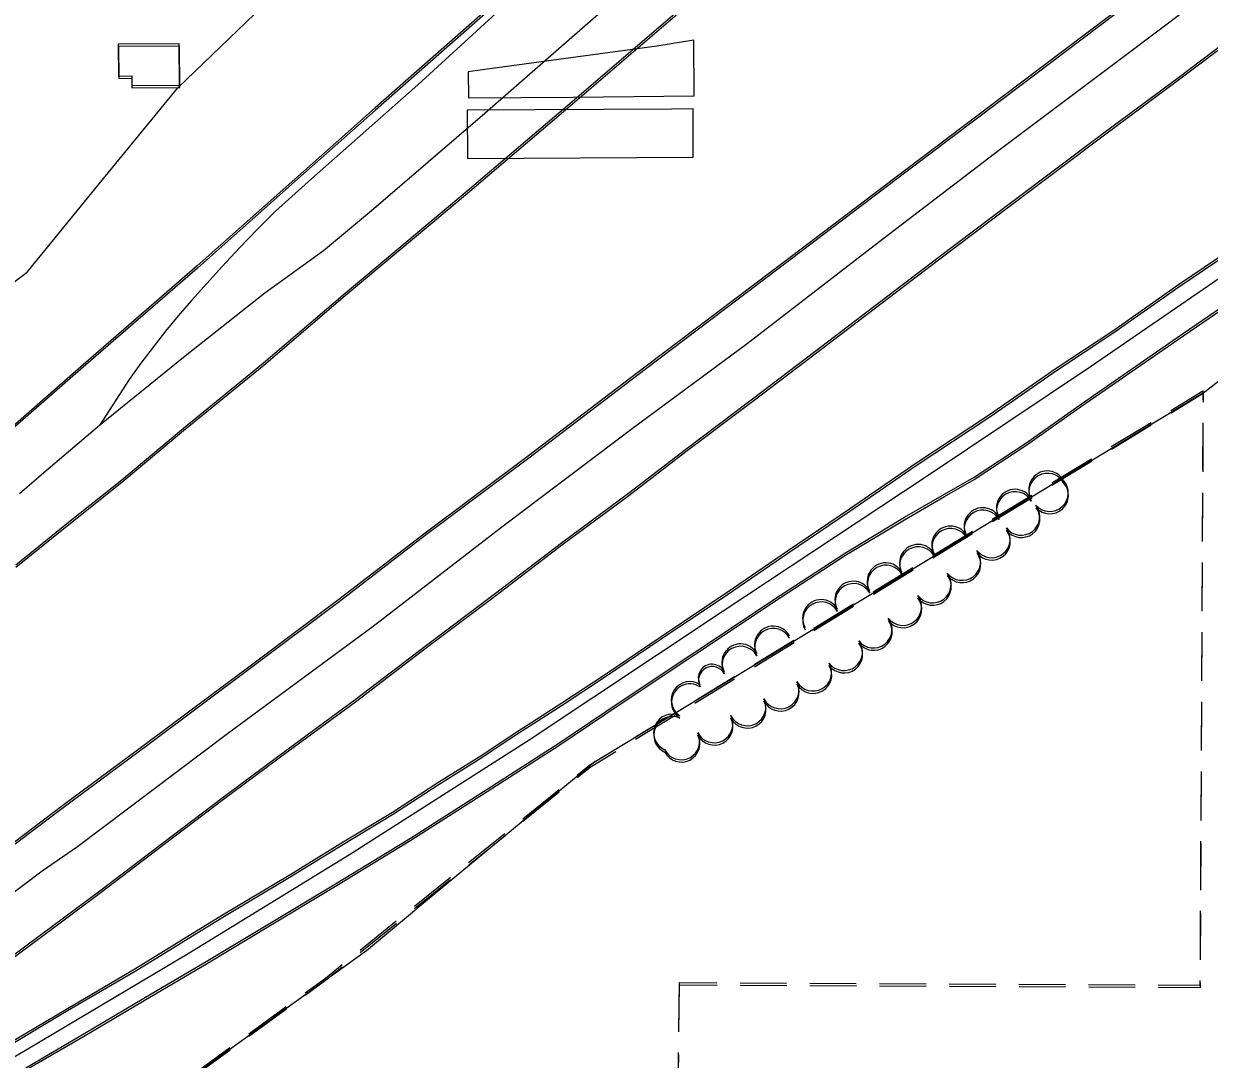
# Model space of a CAD drawing. Extents: x -25029 to 2274964, y -81170 to 687028.
# Drawn here: x 8130 to 8768, y -65956 to -65399 of the extents above; entities that cross this region are included whole.
import ezdxf

# ---------------------------------------------------------------- set-up
doc = ezdxf.new("R2010")
doc.units = 0
for name, color, linetype in [('81911BEA - RW_X_Fee_RW', 7, 'Continuous'), ('AP_X_Misc', 7, 'Continuous'), ('BLDG', 7, 'Continuous'), ('GE_X_CL_2000', 7, 'Continuous'), ('INTERSTATE', 7, 'Continuous'), ('RECREATION', 7, 'Continuous'), ('TREES', 7, 'Continuous')]:
    doc.layers.add(name, color=color, linetype=linetype)

msp = doc.modelspace()

# ---------------------------------------------------------------- linework, layer by layer
at = {"layer": '81911BEA - RW_X_Fee_RW'}
for p, q in [((8269.67, -65378.83), (8213.04, -65433.23)), ((8066.46, -65581.77), (8132.04, -65532.42)), ((8765.88, -65596.62), (8816.97, -65556.48)), ((8437.52, -65795.65), (8765.88, -65596.62)), ((8314.49, -65897.52), (8264.12, -65933.76))]:
    msp.add_line(p, q, dxfattribs=at)
for points in [[(8132.04, -65532.42), (8172.37, -65483.04), (8213.04, -65433.23)], [(8437.52, -65795.65), (8401.91, -65825.14), (8342.24, -65874.54), (8340.33, -65876.13), (8314.49, -65897.52)], [(8127.04, -66032.4), (8195.58, -65983.08), (8264.12, -65933.76)]]:
    msp.add_lwpolyline(points, dxfattribs=at)
at = {"layer": 'AP_X_Misc'}
for points in [[(8369.3, -65424.64), (8369.38, -65438.64), (8425.68, -65438.31), (8490.91, -65437.55), (8490.73, -65407.58), (8470.83, -65410.8), (8403.28, -65420.01), (8378.23, -65423.42)], [(8368.72, -65445.36), (8368.87, -65471.36), (8490.4, -65470.64), (8490.32, -65456.59), (8490.26, -65444.64), (8478.66, -65444.71)]]:
    msp.add_lwpolyline(points, close=True, dxfattribs=at)
at = {"layer": 'BLDG'}
for points in [[(8181.1, -65426.96), (8188.21, -65426.89), (8188.25, -65431.99), (8213.93, -65431.79), (8213.76, -65409.57), (8180.97, -65409.83)], [(8181.22, -65428.17), (8188.33, -65428.11), (8188.37, -65433.21), (8214.05, -65433.01), (8213.88, -65410.79), (8181.09, -65411.04)]]:
    msp.add_lwpolyline(points, close=True, dxfattribs=at)
at = {"layer": 'GE_X_CL_2000'}
for points in [[(8077.13, -65902), (8140.04, -65854.6), (8159.12, -65841.39), (8239.69, -65780.73), (8318.21, -65722.93), (8388.14, -65668.99), (8458.26, -65616.07), (8519.35, -65570.89), (8590.09, -65516.33), (8655.5, -65466.27), (8723.77, -65415.18), (8784.69, -65369.06), (8850.02, -65320.23), (8885.02, -65294.16), (8890.56, -65290.01), (8930.36, -65260.13), (8976.65, -65225.39), (9038.89, -65179.24), (9062.07, -65161.78), (9130.14, -65110.7), (9194.93, -65060.41)], [(8766.59, -65103.37), (8695.58, -65167.49), (8635.4, -65220.85), (8600.84, -65252.17), (8588.6, -65263.26), (8571.89, -65278.41), (8557.58, -65290.85), (8509.58, -65332.58), (8457.85, -65377.22), (8446.42, -65387.49), (8378.24, -65447.15), (8317.32, -65499.37), (8291.48, -65520.91), (8259.78, -65543.68), (8216.93, -65577.72), (8170.85, -65614.87)], [(8392.68, -65385.25), (8342.22, -65431.68), (8285.05, -65482.26), (8265.63, -65499.59), (8255.86, -65509.38), (8246.25, -65519.33), (8236.81, -65529.44), (8220.31, -65547.74), (8213.26, -65555.94), (8206.39, -65564.29), (8199.71, -65572.78), (8193.22, -65581.42), (8186.92, -65590.21), (8170.85, -65614.87)], [(7569.87, -66209.46), (7667.77, -66185.96), (7702.77, -66171.9), (7732.19, -66157.8), (7797.98, -66126.28), (7862.11, -66094.97), (7939.78, -66056.04), (7997.49, -66027.11), (8062.45, -65991.27), (8133.22, -65949.8), (8218.68, -65898.96), (8305.41, -65845.77), (8402.13, -65784.04), (8505.92, -65715), (8615.66, -65642.4), (8704.07, -65583.26), (8773.9, -65535.4), (8851.93, -65480.93), (8952.68, -65410.78), (8954.26, -65409.66)], [(8170.85, -65614.87), (8139.67, -65641.47), (8127.76, -65651.67)]]:
    msp.add_lwpolyline(points, dxfattribs=at)
at = {"layer": 'INTERSTATE'}
for points in [[(8125.81, -65689.91), (8155.18, -65666.26), (8182.89, -65644.18), (8216.04, -65616.4), (8259.14, -65581.21), (8303.06, -65543.73), (8368.77, -65488.64), (8424, -65441.75), (8484.29, -65390), (8524.02, -65355.03), (8598.46, -65290.38), (8660.22, -65233.82), (8711.43, -65188.5), (8780.16, -65125.33), (8856.29, -65055.19)], [(8125.9, -65691.12), (8155.27, -65667.47), (8182.98, -65645.4), (8216.13, -65617.62), (8259.24, -65582.43), (8303.16, -65544.96), (8368.88, -65489.88), (8424.12, -65442.99), (8484.41, -65391.25), (8524.15, -65356.29), (8598.59, -65291.65), (8660.36, -65235.09), (8711.58, -65189.78), (8780.31, -65126.62), (8856.45, -65056.49)], [(9120.14, -65088.27), (9059.26, -65134.53), (8987.96, -65188.42), (8916.8, -65242.38), (8834.08, -65305.26), (8748.73, -65368.57), (8666.45, -65430.71), (8605.45, -65476.82), (8542.47, -65524.64), (8464.33, -65583.53), (8401.79, -65631.24), (8346.06, -65672.89), (8299.71, -65708.56), (8253.31, -65743.42), (8196.96, -65785.48), (8150.5, -65819.91), (8104.85, -65854.41), (8052.21, -65892.84), (8009.29, -65922.69), (7971.97, -65948.5), (7911, -65988.34), (7835.87, -66034.42), (7787.08, -66062.8), (7747.04, -66085.26)], [(9120.3, -65089.6), (9059.41, -65135.85), (8988.11, -65189.73), (8916.94, -65243.68), (8834.21, -65306.55), (8748.85, -65369.85), (8666.57, -65431.98), (8605.56, -65478.09), (8542.58, -65525.9), (8464.43, -65584.78), (8401.88, -65632.48), (8346.15, -65674.12), (8299.79, -65709.79), (8253.39, -65744.64), (8197.03, -65786.7), (8150.57, -65821.12), (8104.92, -65855.62), (8052.27, -65894.04), (8009.35, -65923.88), (7972.02, -65949.69), (7911.05, -65989.52), (7835.91, -66035.59), (7787.12, -66063.97), (7747.08, -66086.42)], [(8648.6, -65099.37), (8639.8, -65122.05), (8630.18, -65140.48), (8621.1, -65154.69), (8613.09, -65165.82), (8593.2, -65188.9), (8574.49, -65207.54), (8551.09, -65231.65), (8515.91, -65265.73), (8443.84, -65333.24), (8381.46, -65389.3), (8319.23, -65444.11), (8275.92, -65482.4), (8223.49, -65529.06), (8160.78, -65583.36), (8115.2, -65623.15)], [(8648.76, -65100.64), (8639.95, -65123.32), (8630.33, -65141.75), (8621.25, -65155.96), (8613.24, -65167.09), (8593.35, -65190.17), (8574.63, -65208.8), (8551.23, -65232.91), (8516.05, -65266.99), (8443.97, -65334.49), (8381.58, -65390.54), (8319.35, -65445.34), (8276.03, -65483.63), (8223.6, -65530.28), (8160.88, -65584.57), (8115.29, -65624.36)], [(8105.07, -65914.3), (8139.02, -65889.21), (8171.7, -65864.84), (8204.84, -65839.6), (8237.47, -65814.85), (8272.38, -65788.91), (8308.54, -65762.32), (8346.76, -65733.22), (8384.03, -65705.23), (8419.45, -65678.07), (8455.56, -65651.28), (8486.36, -65627.67), (8522.35, -65600.57), (8555.81, -65575.1), (8595.11, -65545.22), (8622.91, -65524.09), (8660.24, -65495.79), (8711.54, -65457.25), (8751.44, -65427.78), (8782.49, -65404.29)], [(8105.13, -65915.51), (8139.08, -65890.42), (8171.76, -65866.05), (8204.91, -65840.82), (8237.54, -65816.07), (8272.45, -65790.14), (8308.62, -65763.55), (8346.84, -65734.46), (8384.11, -65706.47), (8419.54, -65679.31), (8455.65, -65652.53), (8486.45, -65628.92), (8522.45, -65601.83), (8555.91, -65576.36), (8595.21, -65546.49), (8623.02, -65525.36), (8660.35, -65497.06), (8711.65, -65458.53), (8751.56, -65429.06), (8782.61, -65405.58)], [(8786.36, -65515.69), (8751.58, -65539.28), (8716.08, -65564.2), (8685.74, -65584.27), (8649.87, -65609.13), (8610.17, -65635.44), (8574.55, -65659.94), (8541.17, -65682.49), (8508.67, -65704.88), (8473.13, -65728.62), (8442.59, -65749.25), (8419.73, -65764.3), (8395.37, -65780.04), (8375.11, -65793.34), (8353.53, -65806.92), (8328.52, -65823.22), (8301.14, -65839.7), (8272.93, -65857.15), (8237.16, -65878.47), (8189.97, -65907.45), (8153.63, -65928.75), (8114.25, -65952.14)], [(8786.47, -65516.98), (8751.68, -65540.56), (8716.18, -65565.48), (8685.84, -65585.55), (8649.97, -65610.4), (8610.26, -65636.71), (8574.64, -65661.2), (8541.26, -65683.75), (8508.75, -65706.13), (8473.21, -65729.87), (8442.67, -65750.5), (8419.81, -65765.54), (8395.44, -65781.28), (8375.18, -65794.58), (8353.6, -65808.16), (8328.59, -65824.45), (8301.21, -65840.93), (8273, -65858.38), (8237.22, -65879.69), (8190.03, -65908.67), (8153.69, -65929.96), (8114.3, -65953.35)], [(8131.28, -65960.48), (8163.07, -65941.88), (8194.8, -65923.07), (8229.25, -65902.85), (8262.32, -65882.91), (8298.8, -65860.99), (8338.26, -65836.92), (8379.46, -65810.7), (8418.07, -65785.92), (8451.57, -65763.24), (8491.16, -65736.99), (8537.27, -65706.23), (8572.27, -65683.41), (8604.01, -65664.36), (8625.56, -65651.84), (8641.48, -65642.78), (8669.28, -65624.39), (8699.26, -65603.36), (8750.79, -65567.64), (8791.22, -65540.04)], [(8131.33, -65961.69), (8163.12, -65943.09), (8194.86, -65924.29), (8229.31, -65904.07), (8262.38, -65884.13), (8298.86, -65862.22), (8338.33, -65838.15), (8379.53, -65811.94), (8418.14, -65787.16), (8451.65, -65764.49), (8491.24, -65738.24), (8537.35, -65707.49), (8572.36, -65684.67), (8604.1, -65665.63), (8625.65, -65653.11), (8641.57, -65644.05), (8669.37, -65625.66), (8699.36, -65604.64), (8750.89, -65568.92), (8791.32, -65541.33)]]:
    msp.add_lwpolyline(points, dxfattribs=at)
at = {"layer": 'RECREATION'}
for p, q in [((8715.35, -65626.34), (8736.7, -65613.33)), ((8764.54, -65613.61), (8764.42, -65638.61)), ((8715.44, -65627.62), (8736.79, -65614.61)), ((8764.63, -65614.9), (8764.51, -65639.9)), ((8683.33, -65645.85), (8704.68, -65632.84)), ((8683.42, -65647.13), (8704.77, -65634.12)), ((8764.35, -65651.11), (8764.23, -65676.11)), ((8651.3, -65665.37), (8672.65, -65652.36)), ((8651.39, -65666.64), (8672.74, -65653.63)), ((8764.44, -65652.4), (8764.32, -65677.4)), ((8619.28, -65684.88), (8640.63, -65671.87)), ((8619.37, -65686.15), (8640.72, -65673.14)), ((8764.16, -65688.61), (8764.05, -65713.61)), ((8764.25, -65689.9), (8764.13, -65714.9)), ((8587.27, -65704.41), (8608.6, -65691.38)), ((8587.35, -65705.67), (8608.69, -65692.65)), ((8555.26, -65723.95), (8576.6, -65710.92)), ((8555.34, -65725.21), (8576.68, -65712.18)), ((8763.98, -65726.11), (8763.86, -65751.11)), ((8764.06, -65727.4), (8763.94, -65752.4)), ((8523.25, -65743.48), (8544.59, -65730.46)), ((8523.33, -65744.74), (8544.67, -65731.72)), ((8491.24, -65763.02), (8512.58, -65749.99)), ((8491.32, -65764.27), (8512.66, -65751.25)), ((8763.79, -65763.61), (8763.68, -65788.61)), ((8763.87, -65764.9), (8763.75, -65789.9)), ((8459.24, -65782.55), (8480.57, -65769.53)), ((8459.31, -65783.8), (8480.65, -65770.78)), ((8763.61, -65801.11), (8763.49, -65826.11)), ((8763.68, -65802.4), (8763.56, -65827.4)), ((8398.69, -65826.57), (8418.16, -65810.88)), ((8398.76, -65827.81), (8418.23, -65812.12)), ((8369.5, -65850.11), (8388.96, -65834.42)), ((8369.57, -65851.35), (8389.03, -65835.66)), ((8763.42, -65838.61), (8763.31, -65863.61)), ((8763.49, -65839.9), (8763.37, -65864.9)), ((8340.31, -65873.66), (8359.78, -65857.95)), ((8340.37, -65874.89), (8359.84, -65859.19)), ((8311.12, -65897.19), (8330.58, -65881.5)), ((8763.24, -65876.11), (8763.12, -65901.11)), ((8763.3, -65877.4), (8763.18, -65902.4)), ((8311.18, -65898.42), (8330.64, -65882.73)), ((8482.74, -65914.88), (8482.46, -65939.88)), ((8482.8, -65916.13), (8482.51, -65941.13)), ((8503.13, -65914.98), (8482.74, -65914.88)), ((8503.19, -65916.23), (8482.8, -65916.13)), ((8540.63, -65915.15), (8515.63, -65915.03)), ((8540.69, -65916.41), (8515.69, -65916.29)), ((8578.13, -65915.33), (8553.13, -65915.21)), ((8578.19, -65916.59), (8553.19, -65916.47)), ((8615.63, -65915.5), (8590.63, -65915.39)), ((8615.69, -65916.77), (8590.69, -65916.65)), ((8653.13, -65915.68), (8628.13, -65915.56)), ((8653.19, -65916.95), (8628.19, -65916.83)), ((8690.62, -65915.85), (8665.63, -65915.74)), ((8690.68, -65917.13), (8665.69, -65917.01)), ((8728.12, -65916.03), (8703.12, -65915.91)), ((8728.18, -65917.31), (8703.18, -65917.19)), ((8251.2, -65942.25), (8271.41, -65927.54)), ((8251.25, -65943.47), (8271.47, -65928.77)), ((8220.86, -65964.31), (8241.09, -65949.6)), ((8220.91, -65965.53), (8241.14, -65950.82)), ((8482.32, -65952.38), (8482.03, -65977.38)), ((8482.37, -65953.63), (8482.08, -65978.63))]:
    msp.add_line(p, q, dxfattribs=at)
for points in [[(8747.37, -65606.83), (8764.62, -65596.31), (8764.6, -65601.11)], [(8747.47, -65608.11), (8764.72, -65597.6), (8764.7, -65602.4)], [(8427.89, -65803.04), (8434.77, -65797.48), (8448.57, -65789.06)], [(8427.96, -65804.28), (8434.84, -65798.73), (8448.64, -65790.31)], [(8281.52, -65920.19), (8292.44, -65912.25), (8301.39, -65905.04)], [(8281.58, -65921.42), (8292.5, -65913.48), (8301.45, -65906.27)], [(8763.05, -65913.61), (8763.04, -65916.19), (8740.62, -65916.09)], [(8763.11, -65914.9), (8763.1, -65917.48), (8740.68, -65917.37)]]:
    msp.add_lwpolyline(points, dxfattribs=at)
at = {"layer": 'TREES'}
for centre, radius, start, end in [((8680.91, -65649.41), 10, 29.62611, 209.62611), ((8680.99, -65650.69), 10, 29.61911, 209.61911), ((8682.19, -65651.19), 10, 222.18854, 42.18854), ((8663.52, -65659.3), 10, 29.62611, 209.62611), ((8663.61, -65660.58), 10, 29.61911, 209.61911), ((8682.28, -65652.47), 10, 222.18154, 42.18154), ((8666.83, -65663.97), 10, 217.37348, 37.37348), ((8646.14, -65669.19), 10, 29.62611, 209.62611), ((8646.22, -65670.46), 10, 29.61911, 209.61911), ((8666.92, -65665.25), 10, 217.36648, 37.36648), ((8628.75, -65679.07), 10, 29.62611, 209.62611), ((8628.83, -65680.35), 10, 29.61911, 209.61911), ((8650.94, -65676.11), 10, 217.37348, 37.37348), ((8651.02, -65677.39), 10, 217.36648, 37.36648), ((8611.37, -65688.96), 10, 29.62611, 209.62611), ((8611.45, -65690.23), 10, 29.61911, 209.61911), ((8635.05, -65688.25), 10, 217.37348, 37.37348), ((8635.13, -65689.53), 10, 217.36648, 37.36648), ((8593.98, -65698.85), 10, 29.62611, 209.62611), ((8594.06, -65700.12), 10, 29.61911, 209.61911), ((8619.15, -65700.39), 10, 217.37348, 37.37348), ((8619.23, -65701.67), 10, 217.36648, 37.36648), ((8576.59, -65708.73), 10, 29.62611, 209.62611), ((8576.67, -65710), 10, 29.61911, 209.61911), ((8559.21, -65718.62), 10, 29.62611, 209.62611), ((8603.26, -65712.53), 10, 217.37348, 37.37348), ((8603.34, -65713.8), 10, 217.36648, 37.36648), ((8559.29, -65719.89), 10, 29.61911, 209.61911), ((8587.36, -65724.67), 10, 217.37348, 37.37348), ((8587.44, -65725.94), 10, 217.36648, 37.36648), ((8533.36, -65732.9), 10, 28.56324, 208.56324), ((8533.44, -65734.16), 10, 28.55624, 208.55624), ((8542.15, -65728.12), 0.0000000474, 28.57258, 208.57258), ((8515.8, -65742.46), 10, 28.56324, 208.56324), ((8515.87, -65743.73), 10, 28.55624, 208.55624), ((8542.22, -65729.38), 0.0000000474, 28.56558, 208.56558), ((8571.47, -65736.81), 10, 217.37348, 37.37348), ((8571.55, -65738.08), 10, 217.36648, 37.36648), ((8500.51, -65750.79), 7.4, 28.56324, 208.56324), ((8500.59, -65752.04), 7.4, 28.55624, 208.55624), ((8554.83, -65747.83), 10, 209.67632, 29.67632), ((8554.91, -65749.1), 10, 209.66932, 29.66932), ((8488.56, -65762.71), 10, 56.97937, 236.97937), ((8488.64, -65763.97), 10, 56.97237, 236.97237), ((8537.25, -65757.36), 10, 207.21898, 27.21898), ((8537.33, -65758.62), 10, 207.21197, 27.21197), ((8519.47, -65766.51), 10, 207.21898, 27.21898), ((8519.54, -65767.77), 10, 207.21197, 27.21197), ((8479.06, -65780.24), 10, 66.08248, 246.08248), ((8479.13, -65781.49), 10, 66.07548, 246.07548), ((8501.68, -65775.65), 10, 207.21898, 27.21898), ((8501.75, -65776.91), 10, 207.21197, 27.21197), ((8483.9, -65784.8), 10, 207.21898, 27.21898), ((8483.97, -65786.06), 10, 207.21197, 27.21197)]:
    msp.add_arc(centre, radius, start, end, dxfattribs=at)

doc.saveas('drawing.dxf')
